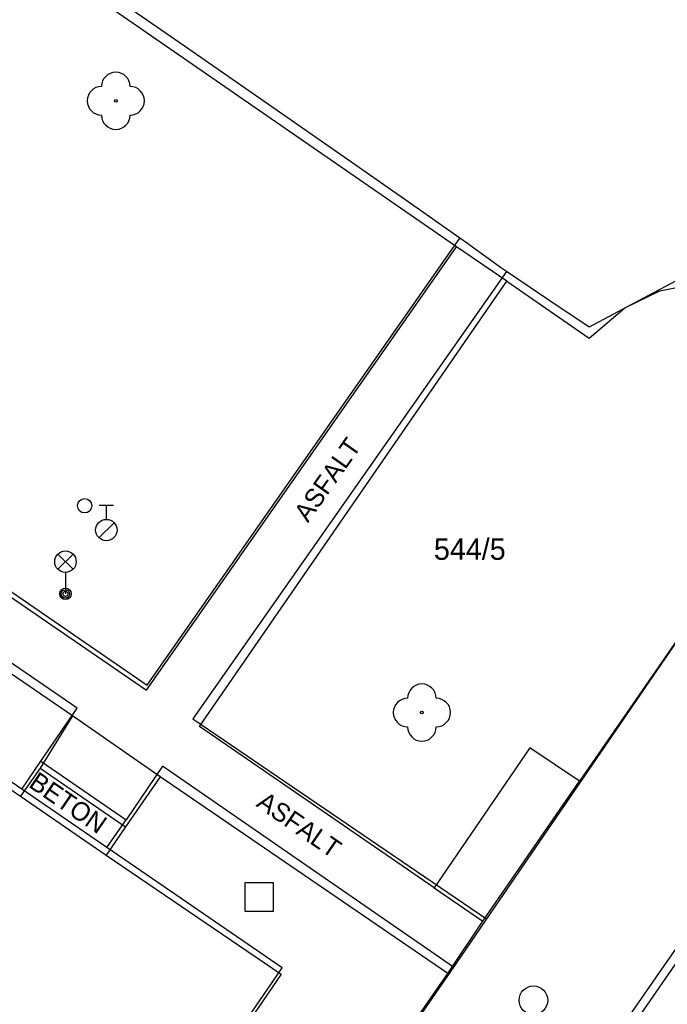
# Model space of a CAD drawing. Extents: x -540150 to -533593, y -1185082 to -1180066.
# Drawn here: x -536624.5 to -536601.86, y -1184478.31 to -1184443.88 of the extents above; entities that cross this region are included whole.
import ezdxf

# ---------------------------------------------------------------- set-up
doc = ezdxf.new("R2010")
doc.units = 0
for name, color, linetype in [('KN_HRAN_PARCEL', 7, 'Continuous'), ('KN_PARC_Č', 7, 'Continuous'), ('KN_VKP_HRAN_', 7, 'Continuous'), ('Vrstva 10', 7, 'Continuous'), ('Vrstva 11', 7, 'Continuous'), ('Vrstva 22', 7, 'Continuous'), ('Vrstva 26', 7, 'Continuous'), ('Vrstva 27', 7, 'Continuous'), ('Vrstva 28', 7, 'Continuous'), ('Vrstva 33', 7, 'Continuous'), ('Vrstva 40', 7, 'Continuous'), ('Vrstva 5', 7, 'Continuous')]:
    doc.layers.add(name, color=color, linetype=linetype)

msp = doc.modelspace()

# ---------------------------------------------------------------- linework, layer by layer
at = {"layer": 'KN_HRAN_PARCEL'}
for p, q in [((-536609.232, -1184451.821), (-536638.172, -1184431.831)), ((-536620.092, -1184503.601), (-536580.282, -1184446.201)), ((-536649.252, -1184447.281), (-536620.072, -1184467.331)), ((-536620.072, -1184467.331), (-536609.232, -1184451.821)), ((-536607.472, -1184453.031), (-536609.232, -1184451.821)), ((-536618.222, -1184468.601), (-536607.472, -1184453.031)), ((-536607.472, -1184453.031), (-536604.592, -1184455.021)), ((-536603.352, -1184453.961), (-536602.122, -1184453.371)), ((-536602.122, -1184453.371), (-536601.072, -1184453.151)), ((-536604.592, -1184455.021), (-536603.352, -1184453.961)), ((-536594.732, -1184455.711), (-536604.932, -1184470.511)), ((-536622.662, -1184468.231), (-536634.422, -1184460.161)), ((-536630.412, -1184467.031), (-536624.472, -1184471.041)), ((-536622.662, -1184468.231), (-536623.792, -1184470.061)), ((-536619.592, -1184470.361), (-536622.662, -1184468.231)), ((-536610.012, -1184474.241), (-536618.222, -1184468.601)), ((-536606.672, -1184469.351), (-536610.012, -1184474.241)), ((-536604.932, -1184470.511), (-536606.672, -1184469.351)), ((-536623.792, -1184470.061), (-536624.472, -1184471.041)), ((-536619.592, -1184470.361), (-536620.802, -1184472.111)), ((-536609.532, -1184477.241), (-536619.592, -1184470.361)), ((-536608.312, -1184475.411), (-536604.932, -1184470.511)), ((-536620.802, -1184472.111), (-536621.482, -1184473.101)), ((-536621.482, -1184473.101), (-536615.362, -1184477.261)), ((-536609.532, -1184477.241), (-536608.312, -1184475.411)), ((-536615.362, -1184477.261), (-536621.792, -1184486.681)), ((-536621.042, -1184493.761), (-536609.532, -1184477.241))]:
    msp.add_line(p, q, dxfattribs=at)
at = {"layer": 'KN_VKP_HRAN_'}
for p, q in [((-536623.792, -1184470.061), (-536620.802, -1184472.111)), ((-536624.472, -1184471.041), (-536621.482, -1184473.101)), ((-536610.012, -1184474.241), (-536608.312, -1184475.411))]:
    msp.add_line(p, q, dxfattribs=at)
at = {"layer": 'Vrstva 10'}
for p, q in [((-536602.887, -1184453.731), (-536604.592, -1184454.641)), ((-536601.867, -1184476.816), (-536589.232, -1184458.641)), ((-536601.377, -1184465.396), (-536608.182, -1184475.321)), ((-536614.502, -1184494.991), (-536601.867, -1184476.816))]:
    msp.add_line(p, q, dxfattribs=at)
for points in [[(-536618.595, -1184444.915), (-536621.04, -1184443.225), (-536623.181, -1184441.749)], [(-536612.618, -1184449.069), (-536615.804, -1184446.851), (-536618.595, -1184444.915)], [(-536604.592, -1184454.641), (-536606.037, -1184453.666), (-536607.482, -1184452.691), (-536607.689, -1184452.549), (-536608.046, -1184452.294), (-536608.578, -1184451.906), (-536608.844, -1184451.712), (-536609.112, -1184451.521), (-536610.921, -1184450.254), (-536612.618, -1184449.069)], [(-536601.182, -1184452.821), (-536602.887, -1184453.731)], [(-536608.182, -1184475.321), (-536608.757, -1184476.166), (-536609.332, -1184477.011), (-536609.962, -1184477.929), (-536611.149, -1184479.645), (-536612.192, -1184481.144), (-536613.108, -1184482.454)]]:
    msp.add_lwpolyline(points, dxfattribs=at)
at = {"layer": 'Vrstva 11'}
for p, q in [((-536649.422, -1184446.991), (-536620.042, -1184467.151)), ((-536620.042, -1184467.151), (-536609.112, -1184451.521)), ((-536607.482, -1184452.691), (-536618.452, -1184468.331)), ((-536622.492, -1184467.961), (-536634.432, -1184459.781)), ((-536623.764, -1184469.814), (-536622.492, -1184467.961)), ((-536618.452, -1184468.331), (-536608.182, -1184475.321)), ((-536624.433, -1184470.789), (-536623.764, -1184469.814)), ((-536623.764, -1184469.814), (-536620.782, -1184471.861)), ((-536619.512, -1184469.981), (-536620.782, -1184471.861)), ((-536609.332, -1184477.011), (-536619.512, -1184469.981)), ((-536621.451, -1184472.836), (-536620.782, -1184471.861))]:
    msp.add_line(p, q, dxfattribs=at)
at = {"layer": 'Vrstva 22'}
for centre in [(-536621.142, -1184446.721), (-536610.442, -1184468.111)]:
    msp.add_circle(centre, 0.05, dxfattribs=at)
for centre, start, end in [((-536621.142, -1184446.221), 0, 180), ((-536621.642, -1184446.721), 90, 270), ((-536620.642, -1184446.721), 270, 90), ((-536621.142, -1184447.221), 180, 0), ((-536610.442, -1184467.611), 0, 180), ((-536610.942, -1184468.111), 90, 270), ((-536609.942, -1184468.111), 270, 90), ((-536610.442, -1184468.611), 180, 0)]:
    msp.add_arc(centre, 0.5, start, end, dxfattribs=at)
at = {"layer": 'Vrstva 26'}
msp.add_lwpolyline([(-536616.632, -1184475.061), (-536615.632, -1184475.061), (-536615.632, -1184474.061), (-536616.632, -1184474.061)], close=True, dxfattribs=at)
at = {"layer": 'Vrstva 27'}
msp.add_circle((-536606.542, -1184478.171), 0.5, dxfattribs=at)
at = {"layer": 'Vrstva 28'}
for p, q in [((-536621.722, -1184460.856), (-536621.222, -1184460.856)), ((-536621.472, -1184461.356), (-536621.472, -1184460.856)), ((-536621.73, -1184462.003), (-536621.2, -1184461.473))]:
    msp.add_line(p, q, dxfattribs=at)
for centre, radius in [((-536622.232, -1184460.881), 0.25), ((-536621.472, -1184461.731), 0.375)]:
    msp.add_circle(centre, radius, dxfattribs=at)
at = {"layer": 'Vrstva 33'}
for p, q in [((-536623.167, -1184463.101), (-536622.637, -1184462.571)), ((-536623.167, -1184462.571), (-536622.637, -1184463.101)), ((-536622.902, -1184463.211), (-536622.902, -1184463.961))]:
    msp.add_line(p, q, dxfattribs=at)
for centre, radius in [((-536622.902, -1184462.836), 0.375), ((-536622.902, -1184463.961), 0.2), ((-536622.902, -1184463.961), 0.145), ((-536622.902, -1184463.961), 0.0876)]:
    msp.add_circle(centre, radius, dxfattribs=at)
at = {"layer": 'Vrstva 5'}
msp.add_line((-536621.792, -1184486.441), (-536615.322, -1184477.041), dxfattribs=at)
for points in [[(-536624.433, -1184470.789), (-536636.349, -1184462.613)], [(-536621.451, -1184472.836), (-536624.433, -1184470.789)], [(-536615.322, -1184477.041), (-536621.451, -1184472.836)]]:
    msp.add_lwpolyline(points, dxfattribs=at)

# ---------------------------------------------------------------- texts
at = {"layer": 'KN_PARC_Č'}
msp.add_text('544/5', height=0.75, dxfattribs=at).set_placement((-536610.022, -1184462.771))
at = {"layer": 'Vrstva 40'}
for s, rotation, p in [('ASFALT', 54.9539, (-536614.425, -1184461.497)), ('BETON', 325.5426, (-536624.226, -1184470.688)), ('ASFALT', 325.3722, (-536616.267, -1184471.369))]:
    msp.add_text(s, height=0.65, rotation=rotation, dxfattribs=at).set_placement(p)

doc.saveas('drawing.dxf')
